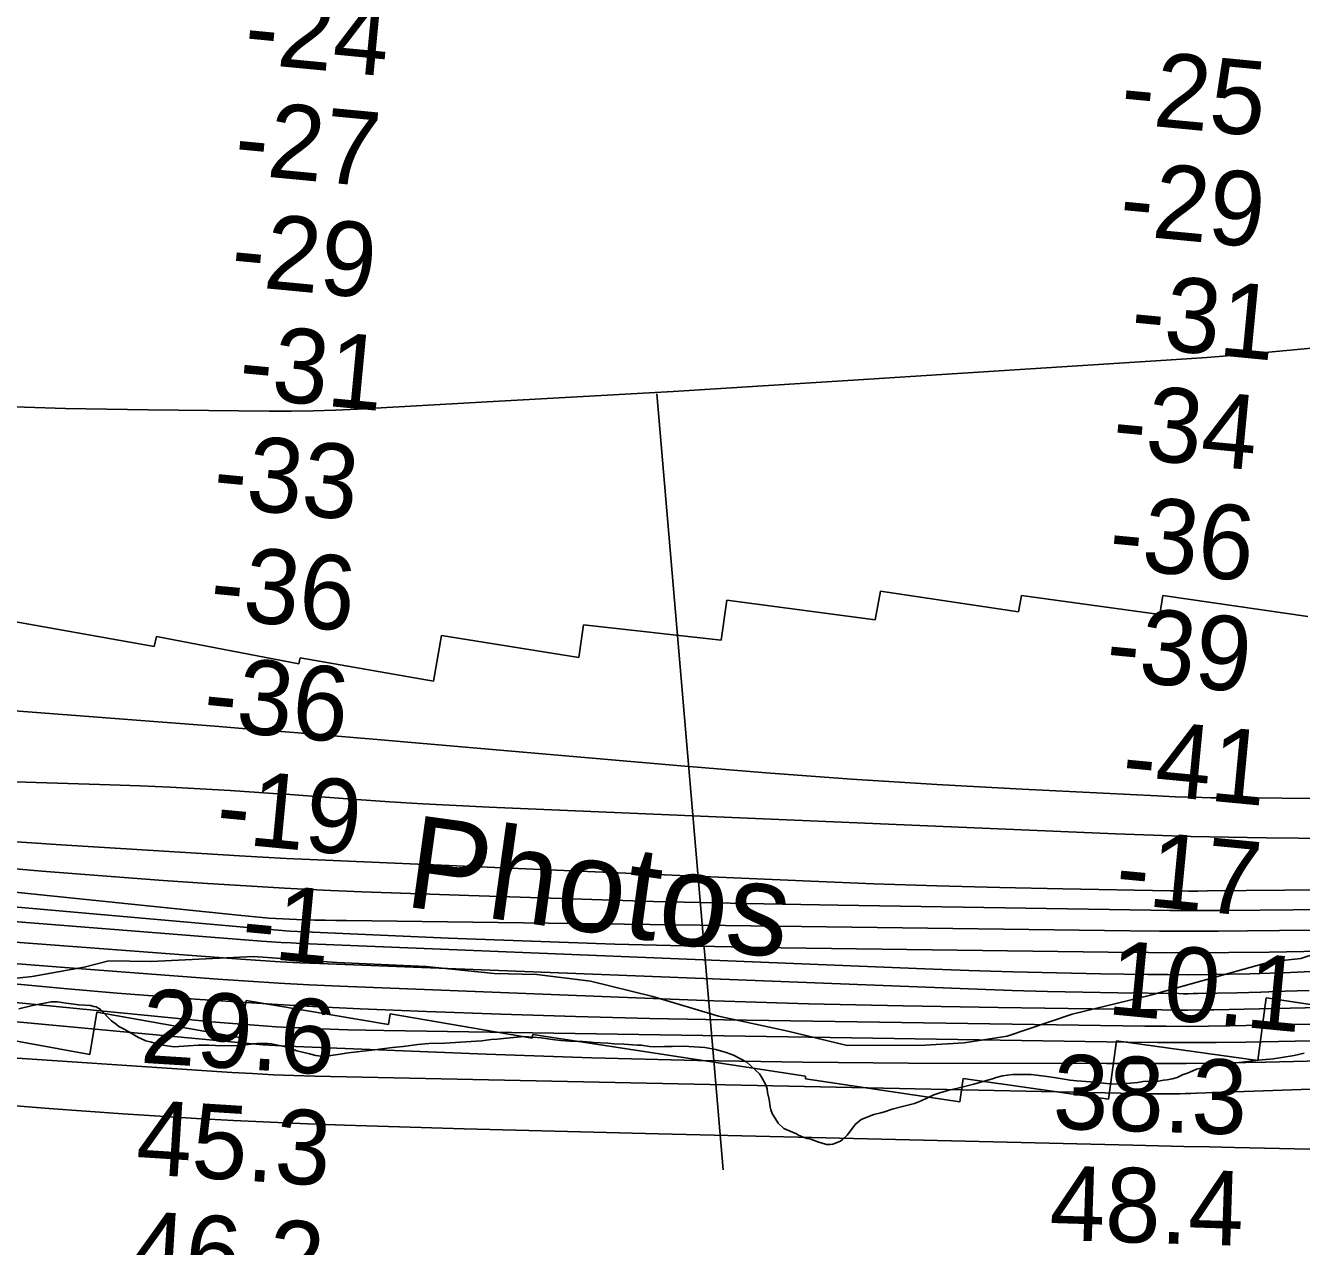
# Model space of a CAD drawing. Extents: x 3187622 to 3225504, y 800805 to 826213.
# Drawn here: x 3211213 to 3212360, y 809944 to 811041 of the extents above; entities that cross this region are included whole.
import ezdxf

# ---------------------------------------------------------------- set-up
doc = ezdxf.new("R2010")
doc.units = 0
for name, color, linetype in [('V-RIVR-EDGE', 7, 'Continuous'), ('V-RIVR-IDEN', 7, 'Continuous'), ('V-RIVR-RANG', 7, 'Continuous'), ('V-RRAP-RVMT', 7, 'Continuous'), ('V-SITE-VEGE', 7, 'Continuous'), ('V-TOPO-DPTH', 7, 'Continuous'), ('V-TOPO-MAJR', 7, 'Continuous'), ('V-TOPO-MINR', 7, 'Continuous'), ('V-TOPO-WATR', 7, 'Continuous')]:
    doc.layers.add(name, color=color, linetype=linetype)

msp = doc.modelspace()

# ---------------------------------------------------------------- linework, layer by layer
at = {"layer": 'V-RIVR-EDGE'}
msp.add_lwpolyline([(3211185.8, 810182.8), (3211219.3, 810186.2), (3211266.2, 810194.8), (3211288.4, 810200.4), (3211326.2, 810199.9), (3211418.4, 810204.4), (3211493.1, 810199), (3211573.1, 810195.4), (3211634.8, 810189.1), (3211673.1, 810188.2), (3211721.3, 810182), (3211777.3, 810168.3), (3211836.4, 810150.8), (3211898.5, 810137.2), (3211952, 810124.4), (3212022, 810124.7), (3212057.2, 810126.8), (3212095.9, 810132.8), (3212154.2, 810152.6), (3212224.6, 810169.4), (3212332.1, 810199.6), (3212359.9, 810202.5), (3212401.2, 810215.9)], dxfattribs=at)
at = {"layer": 'V-RIVR-RANG'}
msp.add_line((3211840.6, 810012.5), (3211780.9, 810710), dxfattribs=at)
at = {"layer": 'V-RRAP-RVMT'}
for p, q in [((3211977, 810507), (3211981.9, 810532.7)), ((3211981.9, 810532.7), (3212106.1, 810513.9)), ((3211838.8, 810488.7), (3211843.9, 810524.4)), ((3211843.9, 810524.4), (3211977, 810507)), ((3212106.1, 810513.9), (3212108.8, 810528.6)), ((3212108.8, 810528.6), (3212233, 810511.5)), ((3212233, 810511.5), (3212235.8, 810528.6)), ((3212235.8, 810528.6), (3212366, 810509.9)), ((3211199.7, 810506), (3211328.9, 810483)), ((3211710.7, 810473), (3211715, 810502.4)), ((3211715, 810502.4), (3211838.8, 810488.7)), ((3211328.9, 810483), (3211331, 810492)), ((3211331, 810492), (3211459, 810467.2)), ((3211580, 810451.7), (3211587.3, 810492.7)), ((3211587.3, 810492.7), (3211710.7, 810473)), ((3211459, 810467.2), (3211460.3, 810472.6)), ((3211460.3, 810472.6), (3211580, 810451.7)), ((3211411.6, 810164.8), (3211405.8, 810131.5)), ((3211539.8, 810143.1), (3211411.6, 810164.8)), ((3212328.7, 810167), (3212321.1, 810110.9)), ((3212457.7, 810148.1), (3212328.7, 810167)), ((3211277.5, 810154.3), (3211271.1, 810116.3)), ((3211405.8, 810131.5), (3211277.5, 810154.3)), ((3211541.3, 810152.7), (3211539.8, 810143.1)), ((3211668.7, 810131), (3211541.3, 810152.7)), ((3211271.1, 810116.3), (3211142.5, 810139.5)), ((3211669.4, 810134.3), (3211668.7, 810131)), ((3211914.6, 810096.7), (3211669.4, 810134.3)), ((3212194.2, 810128.5), (3212186.8, 810076.1)), ((3212321.1, 810110.9), (3212194.2, 810128.5)), ((3211914.4, 810094.4), (3211914.6, 810096.7)), ((3212053.3, 810073.7), (3211914.4, 810094.4)), ((3212056.3, 810094.6), (3212053.3, 810073.7)), ((3212186.8, 810076.1), (3212056.3, 810094.6))]:
    msp.add_line(p, q, dxfattribs=at)
at = {"layer": 'V-SITE-VEGE'}
for points in [[(3211873.1, 810098.8), (3211861.9, 810109.3), (3211849.8, 810115.5), (3211843.3, 810117.9), (3211833.8, 810120.8), (3211823.9, 810122.4), (3211805, 810123.7), (3211794.6, 810123.4), (3211787.8, 810123.5), (3211778.7, 810123.1), (3211774.4, 810123.4), (3211766.9, 810124.5), (3211763.4, 810124.6), (3211751.2, 810125.5), (3211742.4, 810125.9), (3211736.9, 810126.4), (3211724, 810127.1), (3211722, 810127.2), (3211714.4, 810127.8), (3211702.8, 810128.2), (3211694.5, 810128.8), (3211687.2, 810129.7), (3211676.8, 810131.1), (3211661.9, 810132.3), (3211645.8, 810131), (3211637.4, 810130.1), (3211632.1, 810129.7), (3211623.5, 810128.5), (3211613.9, 810127.9), (3211590.4, 810126.5), (3211576, 810126.2), (3211566.1, 810125.3), (3211553, 810123.5), (3211543.4, 810122.6), (3211524.6, 810120.1), (3211503.4, 810117.6), (3211496.3, 810116.5), (3211485.7, 810115.1), (3211479.1, 810114.7), (3211474.3, 810115.2), (3211468.8, 810116.8), (3211457.4, 810119.5), (3211448.7, 810122.7), (3211434.6, 810125.7), (3211431, 810126.2), (3211421.2, 810126.1), (3211417.9, 810125.9), (3211405, 810124.1), (3211384.3, 810124.3), (3211378.2, 810124.7), (3211368.6, 810124.6), (3211346.9, 810123.1), (3211340.8, 810123.9), (3211335.3, 810124.8), (3211326.7, 810127.2), (3211321.7, 810128.5), (3211314.9, 810131.6), (3211302.7, 810138.6), (3211297.4, 810141.5), (3211295.1, 810143.3), (3211290.6, 810146.4), (3211288.9, 810148.4), (3211280.9, 810156.6), (3211276.9, 810159.2), (3211274.7, 810159.5), (3211271.9, 810160.3), (3211261.3, 810160.9), (3211250, 810162.4), (3211242.1, 810163.5), (3211236.6, 810163.6), (3211219.6, 810160.3), (3211207.5, 810157.4)], [(3212362.8, 810117.4), (3212353.7, 810115.2), (3212342.8, 810113.6), (3212334.9, 810112.2), (3212321.8, 810111.1), (3212304.3, 810108.9), (3212295.7, 810108), (3212272.5, 810104.5), (3212266.1, 810103.1), (3212260, 810100.4), (3212257, 810099.2), (3212253.9, 810098.2), (3212250.9, 810096.7), (3212248.6, 810095.5), (3212244, 810094.3), (3212239.7, 810093.6), (3212236.2, 810093.1), (3212231.9, 810092.4), (3212218.2, 810091.9), (3212213.4, 810091.2), (3212202.8, 810090.1), (3212197.5, 810089.6), (3212188.4, 810089.8), (3212170.8, 810091.8), (3212158.4, 810092.5), (3212152.3, 810093.1), (3212139.7, 810095.3), (3212131.7, 810096.4), (3212117.3, 810098.1), (3212107.5, 810098.2), (3212100.6, 810098.1), (3212091.5, 810097), (3212085.9, 810095.5), (3212083.4, 810094.5), (3212065.9, 810089.7), (3212050.2, 810085.7), (3212043.4, 810084.2), (3212035.2, 810081.8), (3212029.9, 810079.9), (3212018.5, 810074.7), (3212012.6, 810072.3), (3212003, 810069.9), (3211992.4, 810067), (3211985.5, 810064.6), (3211982.2, 810063.9), (3211975.9, 810062.2), (3211964.7, 810057.8), (3211959.3, 810053.4), (3211954.2, 810046.4), (3211951.9, 810043.6), (3211947.8, 810039.9), (3211946, 810038.4), (3211939.1, 810035.7), (3211936.6, 810035.2), (3211933.8, 810035.3), (3211930.3, 810036.1), (3211925.5, 810037.7), (3211918.5, 810040.3), (3211916, 810040.8), (3211912.5, 810041.9), (3211908.2, 810043.7), (3211906.4, 810044.8), (3211902.7, 810046.3), (3211895.1, 810049.7), (3211889.9, 810054.6), (3211884.7, 810063.2), (3211883.5, 810066.5), (3211882.8, 810069.3), (3211881.9, 810075.7), (3211880.4, 810082.2), (3211880, 810085.5), (3211878.5, 810089.6), (3211874.8, 810096.5), (3211873.1, 810098.8)]]:
    msp.add_lwpolyline(points, dxfattribs=at)
at = {"layer": 'V-TOPO-DPTH'}
for points in [[(3211175.2, 810699.1), (3211249.4, 810696.9), (3211323.6, 810695.5), (3211432.5, 810694.5), (3211452.3, 810694.5), (3211472.1, 810694.8), (3211491.9, 810695.4), (3211511.7, 810696.3), (3211633.9, 810703), (3211714.8, 810707.5), (3211795.7, 810712.1), (3211876.6, 810717), (3211957.4, 810722.1), (3212238.7, 810740.1), (3212257, 810741.3), (3212275.3, 810742.7), (3212293.5, 810744.2), (3212311.8, 810745.7), (3212388.1, 810752.7)], [(3212388.1, 810752.7), (3212311.8, 810745.7), (3212293.5, 810744.2), (3212275.3, 810742.7), (3212257, 810741.3), (3212238.7, 810740.1), (3211957.4, 810722.1), (3211876.6, 810717), (3211795.7, 810712.1), (3211714.8, 810707.5), (3211633.9, 810703), (3211511.7, 810696.3), (3211491.9, 810695.4), (3211472.1, 810694.8), (3211452.3, 810694.5), (3211432.5, 810694.5), (3211323.6, 810695.5), (3211249.4, 810696.9), (3211175.2, 810699.1)], [(3212486.3, 810345.6), (3212295.2, 810346.8), (3212279, 810347), (3212262.9, 810347.4), (3212246.8, 810347.9), (3212230.7, 810348.6), (3212109.3, 810354.6), (3212032.5, 810358.8), (3211955.8, 810363.6), (3211879.1, 810369.3), (3211802.5, 810375.5), (3211525.8, 810399.5), (3211490.2, 810402.5), (3211454.7, 810405.5), (3211419.1, 810408.4), (3211383.6, 810411.2), (3211027.5, 810438.7)], [(3211027.5, 810438.7), (3211383.6, 810411.2), (3211419.1, 810408.4), (3211454.7, 810405.5), (3211490.2, 810402.5), (3211525.8, 810399.5), (3211802.5, 810375.5), (3211879.1, 810369.3), (3211955.8, 810363.6), (3212032.5, 810358.8), (3212109.3, 810354.6), (3212230.7, 810348.6), (3212246.8, 810347.9), (3212262.9, 810347.4), (3212279, 810347), (3212295.2, 810346.8), (3212486.3, 810345.6)], [(3213086.8, 810303.1), (3212328.6, 810310.9), (3212294.8, 810311.4), (3212260.9, 810312.2), (3212227.1, 810313.2), (3212193.3, 810314.5), (3211630.3, 810338.5), (3211600.4, 810339.9), (3211570.6, 810341.5), (3211540.8, 810343.4), (3211510.9, 810345.5), (3211466.8, 810348.7), (3211459.1, 810349.3), (3211451.3, 810349.9), (3211443.6, 810350.4), (3211435.9, 810350.9), (3211397.4, 810353.5), (3211370.4, 810355.1), (3211343.4, 810356.6), (3211316.4, 810357.8), (3211289.4, 810358.7), (3211175.4, 810362.2)], [(3211175.4, 810362.2), (3211289.4, 810358.7), (3211316.4, 810357.8), (3211343.4, 810356.6), (3211370.4, 810355.1), (3211397.4, 810353.5), (3211435.9, 810350.9), (3211443.6, 810350.4), (3211451.3, 810349.9), (3211459.1, 810349.3), (3211466.8, 810348.7), (3211510.9, 810345.5), (3211540.8, 810343.4), (3211570.6, 810341.5), (3211600.4, 810339.9), (3211630.3, 810338.5), (3212193.3, 810314.5), (3212227.1, 810313.2), (3212260.9, 810312.2), (3212294.8, 810311.4), (3212328.6, 810310.9), (3213086.8, 810303.1)], [(3210758.4, 810308), (3211407.6, 810241), (3211413.8, 810240.4), (3211419.9, 810239.9), (3211426.1, 810239.3), (3211432.2, 810238.8), (3211438.4, 810238.4), (3211444.6, 810238), (3211450.8, 810237.7), (3211456.9, 810237.5), (3211463.7, 810237.3), (3211473.2, 810237), (3211482.7, 810236.8), (3211492.3, 810236.6), (3211501.8, 810236.5), (3212206.1, 810227.3), (3212232.6, 810227.1), (3212259, 810227), (3212285.4, 810227.1), (3212311.9, 810227.3), (3212455.6, 810229)], [(3210758.4, 810308), (3211407.6, 810241), (3211413.8, 810240.4), (3211419.9, 810239.9), (3211426.1, 810239.3), (3211432.2, 810238.8), (3211438.4, 810238.4), (3211444.6, 810238), (3211450.8, 810237.7), (3211456.9, 810237.5), (3211463.7, 810237.3), (3211473.2, 810237), (3211482.7, 810236.8), (3211492.3, 810236.6), (3211501.8, 810236.5), (3212206.1, 810227.3), (3212232.6, 810227.1), (3212259, 810227), (3212285.4, 810227.1), (3212311.9, 810227.3), (3212455.6, 810229)], [(3212800, 810267.8), (3212275.6, 810263.2), (3212267.3, 810263.1), (3212259.1, 810263.1), (3212250.9, 810263.2), (3212242.6, 810263.3), (3212145.8, 810265), (3212089.2, 810266.2), (3212032.5, 810267.8), (3211975.9, 810269.7), (3211919.3, 810271.9), (3211490, 810290.5), (3211468.9, 810291.5), (3211447.9, 810292.5), (3211426.8, 810293.7), (3211405.7, 810294.9), (3211245.3, 810304.6), (3211151.8, 810310.8)], [(3211151.8, 810310.8), (3211245.3, 810304.6), (3211405.7, 810294.9), (3211426.8, 810293.7), (3211447.9, 810292.5), (3211468.9, 810291.5), (3211490, 810290.5), (3211919.3, 810271.9), (3211975.9, 810269.7), (3212032.5, 810267.8), (3212089.2, 810266.2), (3212145.8, 810265), (3212242.6, 810263.3), (3212250.9, 810263.2), (3212259.1, 810263.1), (3212267.3, 810263.1), (3212275.6, 810263.2), (3212800, 810267.8)], [(3212368.8, 810190.9), (3212350.5, 810190), (3212332.2, 810189.3), (3212313.9, 810188.7), (3212295.5, 810188.3), (3212277.2, 810188), (3212258.9, 810187.9), (3212240.6, 810188), (3212222.2, 810188.1), (3212179.9, 810188.8), (3212140.4, 810189.6), (3212100.9, 810190.5), (3212061.4, 810191.8), (3212021.9, 810193.3), (3211461.1, 810216.1), (3211452.2, 810216.5), (3211443.3, 810217), (3211434.4, 810217.6), (3211425.5, 810218.2), (3210873.9, 810261.8)], [(3210873.9, 810261.8), (3211425.5, 810218.2), (3211434.4, 810217.6), (3211443.3, 810217), (3211452.2, 810216.5), (3211461.1, 810216.1), (3212021.9, 810193.3), (3212061.4, 810191.8), (3212100.9, 810190.5), (3212140.4, 810189.6), (3212179.9, 810188.8), (3212222.2, 810188.1), (3212240.6, 810188), (3212258.9, 810187.9), (3212277.2, 810188), (3212295.5, 810188.3), (3212313.9, 810188.7), (3212332.2, 810189.3), (3212350.5, 810190), (3212368.8, 810190.9)], [(3212377.4, 810158.5), (3212281.5, 810156.5), (3212269.8, 810156.3), (3212258.2, 810156.2), (3212246.5, 810156.2), (3212234.8, 810156.3), (3212087.7, 810158.4), (3212002.4, 810159.9), (3211917.2, 810161.9), (3211832, 810164.5), (3211746.8, 810167.6), (3211495.9, 810177.7), (3211468.5, 810178.9), (3211441.1, 810180.3), (3211413.7, 810182), (3211386.4, 810184), (3211271.7, 810192.6), (3211187.1, 810199.3)]]:
    msp.add_lwpolyline(points, dxfattribs=at)
at = {"layer": 'V-TOPO-MAJR'}
msp.add_lwpolyline([(3210765.5, 810186.7), (3211426.9, 810125), (3211432.3, 810124.6), (3211437.7, 810124.2), (3211443.1, 810123.9), (3211448.5, 810123.6), (3211627.5, 810116.6), (3211722.4, 810113.3), (3211817.3, 810110.8), (3211912.2, 810109.3), (3212007.2, 810108.5), (3212185.2, 810108), (3212221, 810108), (3212256.8, 810108.2), (3212292.6, 810108.7), (3212328.4, 810109.4), (3212848, 810121.8)], dxfattribs=at)
at = {"layer": 'V-TOPO-MINR'}
for points in [[(3212388.1, 810752.7), (3212311.8, 810745.7), (3212293.5, 810744.2), (3212275.3, 810742.7), (3212257, 810741.3), (3212238.7, 810740.1), (3211957.4, 810722.1), (3211876.6, 810717), (3211795.7, 810712.1), (3211714.8, 810707.5), (3211633.9, 810703), (3211511.7, 810696.3), (3211491.9, 810695.4), (3211472.1, 810694.8), (3211452.3, 810694.5), (3211432.5, 810694.5), (3211323.6, 810695.5), (3211249.4, 810696.9), (3211175.2, 810699.1)], [(3211027.5, 810438.7), (3211383.6, 810411.2), (3211419.1, 810408.4), (3211454.7, 810405.5), (3211490.2, 810402.5), (3211525.8, 810399.5), (3211802.5, 810375.5), (3211879.1, 810369.3), (3211955.8, 810363.6), (3212032.5, 810358.8), (3212109.3, 810354.6), (3212230.7, 810348.6), (3212246.8, 810347.9), (3212262.9, 810347.4), (3212279, 810347), (3212295.2, 810346.8), (3212486.3, 810345.6)], [(3211175.4, 810362.2), (3211289.4, 810358.7), (3211316.4, 810357.8), (3211343.4, 810356.6), (3211370.4, 810355.1), (3211397.4, 810353.5), (3211435.9, 810350.9), (3211443.6, 810350.4), (3211451.3, 810349.9), (3211459.1, 810349.3), (3211466.8, 810348.7), (3211510.9, 810345.5), (3211540.8, 810343.4), (3211570.6, 810341.5), (3211600.4, 810339.9), (3211630.3, 810338.5), (3212193.3, 810314.5), (3212227.1, 810313.2), (3212260.9, 810312.2), (3212294.8, 810311.4), (3212328.6, 810310.9), (3213086.8, 810303.1)], [(3210758.4, 810308), (3211407.6, 810241), (3211413.8, 810240.4), (3211419.9, 810239.9), (3211426.1, 810239.3), (3211432.2, 810238.8), (3211438.4, 810238.4), (3211444.6, 810238), (3211450.8, 810237.7), (3211456.9, 810237.5), (3211463.7, 810237.3), (3211473.2, 810237), (3211482.7, 810236.8), (3211492.3, 810236.6), (3211501.8, 810236.5), (3212206.1, 810227.3), (3212232.6, 810227.1), (3212259, 810227), (3212285.4, 810227.1), (3212311.9, 810227.3), (3212455.6, 810229)], [(3211151.8, 810310.8), (3211245.3, 810304.6), (3211405.7, 810294.9), (3211426.8, 810293.7), (3211447.9, 810292.5), (3211468.9, 810291.5), (3211490, 810290.5), (3211919.3, 810271.9), (3211975.9, 810269.7), (3212032.5, 810267.8), (3212089.2, 810266.2), (3212145.8, 810265), (3212242.6, 810263.3), (3212250.9, 810263.2), (3212259.1, 810263.1), (3212267.3, 810263.1), (3212275.6, 810263.2), (3212800, 810267.8)], [(3210829.6, 810281.9), (3211436.9, 810228.2), (3211440.4, 810227.9), (3211444, 810227.6), (3211447.5, 810227.4), (3211451.1, 810227.2), (3211593.5, 810220.9), (3211668.3, 810218), (3211743.1, 810215.5), (3211818, 810213.6), (3211892.8, 810212.2), (3212186.6, 810208.1), (3212222.8, 810207.8), (3212258.9, 810207.7), (3212295.1, 810207.9), (3212331.3, 810208.3), (3212378.1, 810209)], [(3211173.6, 810285.9), (3211228, 810281), (3211282.6, 810276.7), (3211337.1, 810272.6), (3211376.9, 810269.9), (3211411.6, 810267.7), (3211446.2, 810265.7), (3211480.9, 810264), (3211515.7, 810262.5), (3211612, 810259), (3211694.9, 810256.3), (3211777.8, 810253.8), (3211860.7, 810251.9), (3211943.6, 810250.3), (3212224.8, 810245.8), (3212241.9, 810245.6), (3212259.1, 810245.5), (3212276.2, 810245.5), (3212293.3, 810245.6), (3212591.5, 810248.6)], [(3211096.6, 810225.4), (3211406.9, 810201.9), (3211424.6, 810200.7), (3211442.3, 810199.6), (3211460, 810198.7), (3211477.6, 810197.9), (3212068.8, 810174.9), (3212100.4, 810173.8), (3212132, 810172.8), (3212163.7, 810172.1), (3212195.3, 810171.6), (3212250.1, 810170.9), (3212254.3, 810170.8), (3212258.6, 810170.8), (3212262.9, 810170.9), (3212267.2, 810170.9), (3212302.1, 810171.7), (3212323.8, 810172.3), (3212345.6, 810173), (3212367.3, 810173.8)], [(3210741.1, 810208.4), (3211368.9, 810146.8), (3211380.5, 810145.7), (3211392.1, 810144.6), (3211403.8, 810143.7), (3211415.4, 810142.8), (3211427.1, 810142), (3211438.7, 810141.2), (3211450.4, 810140.6), (3211462.1, 810140.1), (3211471, 810139.7), (3211487.1, 810139.1), (3211503.2, 810138.5), (3211519.3, 810138.1), (3211535.4, 810137.8), (3212204.4, 810127.2), (3212230.8, 810127), (3212257.3, 810126.9), (3212283.8, 810127), (3212310.2, 810127.4), (3212605.1, 810133.2)], [(3211187.1, 810199.3), (3211271.7, 810192.6), (3211386.4, 810184), (3211413.7, 810182), (3211441.1, 810180.3), (3211468.5, 810178.9), (3211495.9, 810177.7), (3211746.8, 810167.6), (3211832, 810164.5), (3211917.2, 810161.9), (3212002.4, 810159.9), (3212087.7, 810158.4), (3212234.8, 810156.3), (3212246.5, 810156.2), (3212258.2, 810156.2), (3212269.8, 810156.3), (3212281.5, 810156.5), (3212377.4, 810158.5)], [(3211199.9, 810179.9), (3211247.8, 810175.4), (3211295.8, 810171.4), (3211343.8, 810167.6), (3211365.8, 810166), (3211402.9, 810163.4), (3211439.9, 810161.1), (3211477, 810159.1), (3211514.1, 810157.4), (3211573.8, 810154.9), (3211640.7, 810152.4), (3211707.7, 810150.3), (3211774.7, 810148.7), (3211841.7, 810147.4), (3212219.6, 810141.8), (3212238.7, 810141.6), (3212257.7, 810141.5), (3212276.8, 810141.7), (3212295.9, 810142), (3212454.6, 810145.2)], [(3210720.8, 810109.1), (3211234.5, 810067.8), (3211267.6, 810065.2), (3211300.8, 810062.8), (3211334, 810060.7), (3211367.1, 810058.7), (3211400.3, 810056.9), (3211433.5, 810055.3), (3211466.8, 810054), (3211500, 810052.8), (3211549.7, 810051.2), (3211607.8, 810049.5), (3211665.9, 810047.8), (3211724, 810046.3), (3211782.1, 810044.8), (3212208.9, 810034.7), (3212231.7, 810034.2), (3212254.6, 810033.6), (3212277.5, 810033.1), (3212300.3, 810032.6), (3213056.8, 810015.8)], [(3211156.3, 810116.2), (3211398.9, 810100.1), (3211417.5, 810099), (3211436.1, 810098), (3211454.7, 810097.3), (3211473.4, 810096.8), (3212226, 810080.9), (3212231, 810080.8), (3212236, 810080.8), (3212241, 810080.8), (3212246, 810080.9), (3212251, 810081), (3212256, 810081.2), (3212261, 810081.3), (3212266, 810081.5), (3213097, 810110.5)]]:
    msp.add_lwpolyline(points, dxfattribs=at)
at = {"layer": 'V-TOPO-WATR'}
msp.add_lwpolyline([(3210873.9, 810261.8), (3211425.5, 810218.2), (3211434.4, 810217.6), (3211443.3, 810217), (3211452.2, 810216.5), (3211461.1, 810216.1), (3212021.9, 810193.3), (3212061.4, 810191.8), (3212100.9, 810190.5), (3212140.4, 810189.6), (3212179.9, 810188.8), (3212222.2, 810188.1), (3212240.6, 810188), (3212258.9, 810187.9), (3212277.2, 810188), (3212295.5, 810188.3), (3212313.9, 810188.7), (3212332.2, 810189.3), (3212350.5, 810190), (3212368.8, 810190.9)], dxfattribs=at)

# ---------------------------------------------------------------- texts
at = {"layer": 'V-RIVR-IDEN'}
msp.add_text(' Photos', height=83, rotation=352.1352, dxfattribs=at).set_placement((3211522.1, 810253.7))
at = {"layer": 'V-RIVR-RANG'}
for s, rotation, p in [('-24', 354.5475, (3211408.5, 811007.5)), ('-25', 354.5475, (3212196.3, 810953.5)), ('-27', 354.5475, (3211399.6, 810908)), ('-29', 354.5475, (3212195.2, 810853.4)), ('-29', 354.5475, (3211396.5, 810807.9)), ('-31', 354.5475, (3212205.4, 810752.2)), ('-31', 354.5475, (3211403.6, 810706.8)), ('-34', 354.5475, (3212188.9, 810653.5)), ('-33', 354.5475, (3211380.5, 810608.6)), ('-36', 354.5475, (3212185.7, 810553.6)), ('-36', 354.5475, (3211377.6, 810508.5)), ('-39', 354.5475, (3212183, 810453.6)), ('-36', 354.5475, (3211371.6, 810408.7)), ('-41', 354.5475, (3212197.4, 810352)), ('-19', 354.5475, (3211383.1, 810307.2)), ('-17', 354.5475, (3212191.6, 810252.3)), ('-1', 354.5475, (3211406, 810204.6)), ('10.1', 354.5475, (3212184.8, 810152.7)), ('29.6', 356.3983, (3211315.9, 810108.9)), ('38.3', 358.1883, (3212136.2, 810049.6)), ('45.3', 356.3983, (3211311.7, 810009)), ('48.4', 358.1883, (3212133.3, 809949.7)), ('46.2', 356.3983, (3211305.7, 809909.2))]:
    msp.add_text(s, height=67, rotation=rotation, dxfattribs=at).set_placement(p)

doc.saveas('drawing.dxf')
